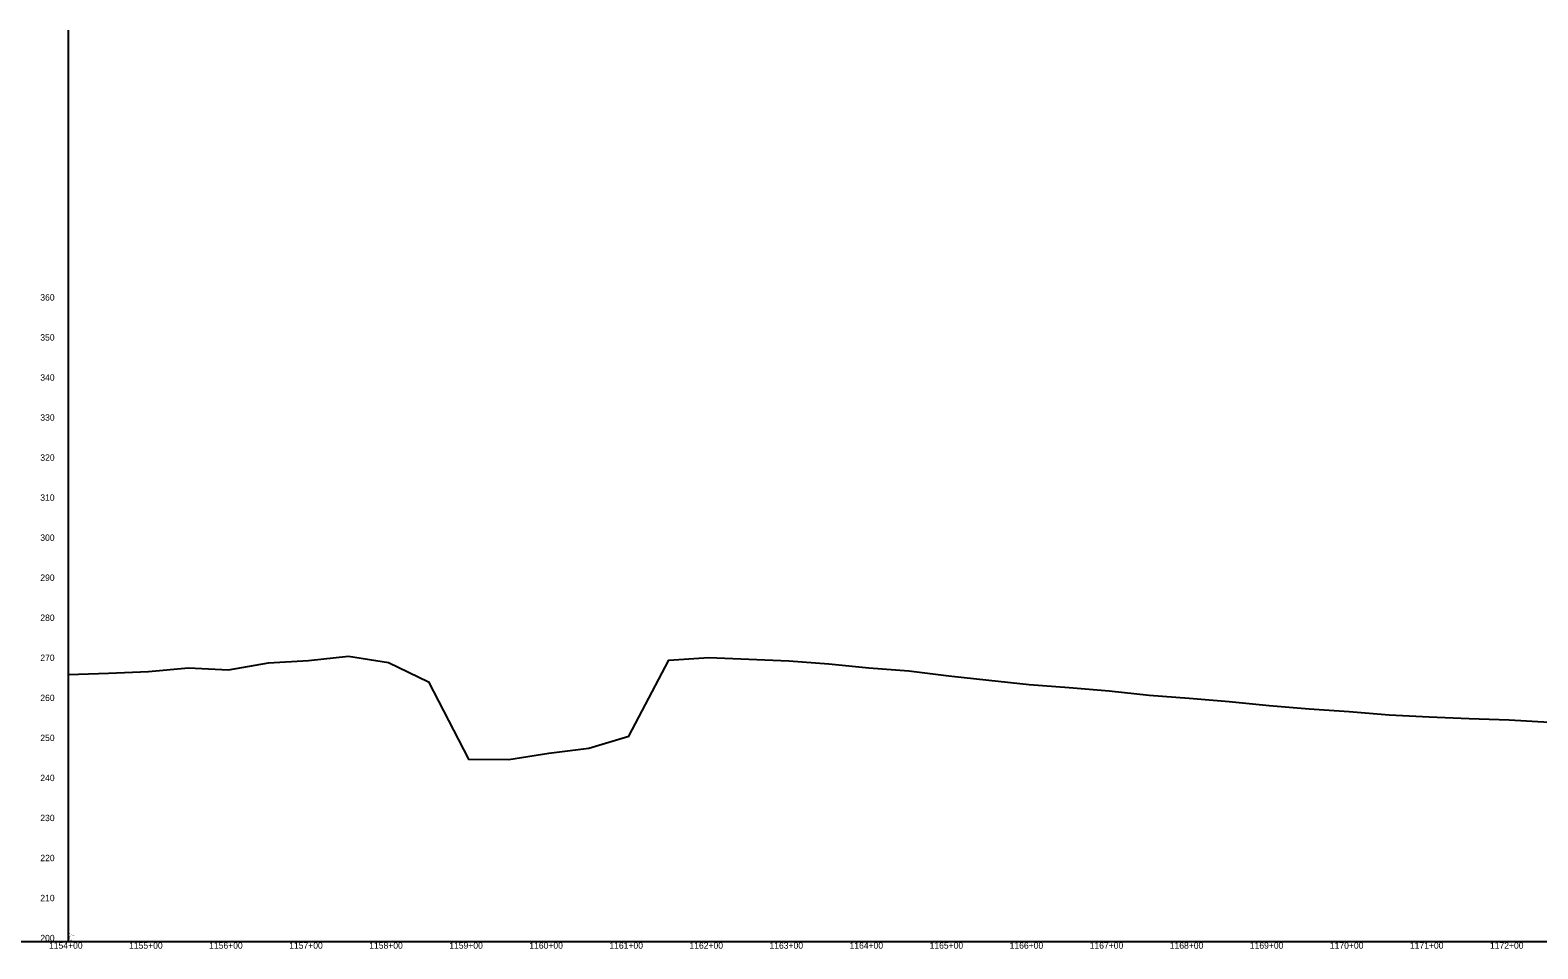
# Model space of a CAD drawing. Extents: x -3793 to 50787, y -1075 to 6138.
# Drawn here: x 952 to 2836, y 4991 to 6138 of the extents above; entities that cross this region are included whole.
import ezdxf

# ---------------------------------------------------------------- set-up
doc = ezdxf.new("R2010")
doc.units = 0
for name, color, linetype in [('RD_DDB_ElevTX', 7, 'Continuous'), ('RD_DDB_Profile_EX', 7, 'Continuous'), ('RD_DDB_StaTX', 7, 'Continuous'), ('RD_GPK_Profile_Cell', 7, 'Continuous'), ('RD_Sketch10', 7, 'Continuous')]:
    doc.layers.add(name, color=color, linetype=linetype)

msp = doc.modelspace()

# ---------------------------------------------------------------- linework, layer by layer
at = {"layer": 'RD_DDB_Profile_EX'}
msp.add_lwpolyline([(1000, 5333.26756), (1050, 5335.222575), (1100, 5337.024605), (1150, 5341.656145), (1200, 5339.30263), (1250, 5348.19374), (1300, 5351.008185), (1350, 5356.23896), (1400, 5348.6314), (1450, 5324.08482), (1500, 5227.543255), (1550, 5227.37425), (1600, 5235.185125), (1650, 5241.546935), (1700, 5256.348555), (1750, 5351.337575), (1800, 5354.87284), (1850, 5352.612445), (1900, 5350.359285), (1950, 5346.764965), (2000, 5341.874355), (2050, 5337.9907), (2100, 5331.96347), (2150, 5326.205465), (2200, 5320.85422), (2250, 5317.32877), (2300, 5313.106995), (2350, 5307.747735), (2400, 5303.787965), (2450, 5299.59595), (2500, 5294.89913), (2550, 5290.683365), (2600, 5287.267305), (2650, 5283.28161), (2700, 5280.47279), (2750, 5278.41512), (2800, 5276.74867), (2850, 5274.10536)], dxfattribs=at)
at = {"layer": 'RD_GPK_Profile_Cell'}
for q in [(1000, 5500), (44802.949908, 5000), (1000, 5000)]:
    msp.add_line((1000, 5000), q, dxfattribs=at)
at = {"layer": 'RD_Sketch10'}
for p, q in [((1000, 5000), (1000, 6138.027692)), ((500, 5000), (1000, 5000))]:
    msp.add_line(p, q, dxfattribs=at)

# ---------------------------------------------------------------- texts
at = {"layer": 'RD_DDB_ElevTX'}
for s, p in [('360', (964.914078, 5800.339249)), ('350', (964.914078, 5750.339249)), ('340', (964.914078, 5700.339249)), ('330', (964.914078, 5650.339249)), ('320', (964.914078, 5600.339249)), ('310', (964.914078, 5550.339249)), ('300', (964.914078, 5500.339249)), ('290', (964.914078, 5450.339249)), ('280', (964.914078, 5400.339249)), ('270', (964.914078, 5350.339249)), ('260', (964.914078, 5300.339249)), ('250', (964.914078, 5250.339249)), ('240', (964.914078, 5200.339249)), ('230', (964.914078, 5150.339249)), ('220', (964.914078, 5100.339249)), ('210', (964.914078, 5050.339249)), ('200', (964.914078, 5000.339249))]:
    msp.add_text(s, height=8, dxfattribs=at).set_placement(p)
at = {"layer": 'RD_DDB_StaTX'}
for s, p in [('1154+00', (975.795471, 4991)), ('1154+00', (975.795471, 4991)), ('1155+00', (1075.795471, 4991)), ('1155+00', (1075.795471, 4991)), ('1156+00', (1175.795471, 4991)), ('1156+00', (1175.795471, 4991)), ('1157+00', (1275.795471, 4991)), ('1157+00', (1275.795471, 4991)), ('1158+00', (1375.795471, 4991)), ('1158+00', (1375.795471, 4991)), ('1159+00', (1475.795471, 4991)), ('1159+00', (1475.795471, 4991)), ('1160+00', (1575.795471, 4991)), ('1160+00', (1575.795471, 4991)), ('1161+00', (1675.795471, 4991)), ('1161+00', (1675.795471, 4991)), ('1162+00', (1775.795471, 4991)), ('1162+00', (1775.795471, 4991)), ('1163+00', (1875.795471, 4991)), ('1163+00', (1875.795471, 4991)), ('1164+00', (1975.795471, 4991)), ('1164+00', (1975.795471, 4991)), ('1165+00', (2075.795471, 4991)), ('1165+00', (2075.795471, 4991)), ('1166+00', (2175.795471, 4991)), ('1166+00', (2175.795471, 4991)), ('1167+00', (2275.795471, 4991)), ('1167+00', (2275.795471, 4991)), ('1168+00', (2375.795471, 4991)), ('1168+00', (2375.795471, 4991)), ('1169+00', (2475.795471, 4991)), ('1169+00', (2475.795471, 4991)), ('1170+00', (2575.795471, 4991)), ('1170+00', (2575.795471, 4991)), ('1171+00', (2675.795471, 4991)), ('1171+00', (2675.795471, 4991)), ('1172+00', (2775.795471, 4991)), ('1172+00', (2775.795471, 4991))]:
    msp.add_text(s, height=8, dxfattribs=at).set_placement(p)
at = {"layer": 'RD_GPK_Profile_Cell'}
for s, p in [('002', (1000, 5009.428467)), ('50', (1000, 5004.040771)), ('200', (1000, 5005.387695)), ('115400.000000', (1000, 5006.734619)), ('10', (1000, 5002.693848)), ('NOGAP', (1000, 5001.346924)), ('I77EX', (1000, 5008.081543))]:
    msp.add_text(s, height=1, dxfattribs=at).set_placement(p)

doc.saveas('drawing.dxf')
